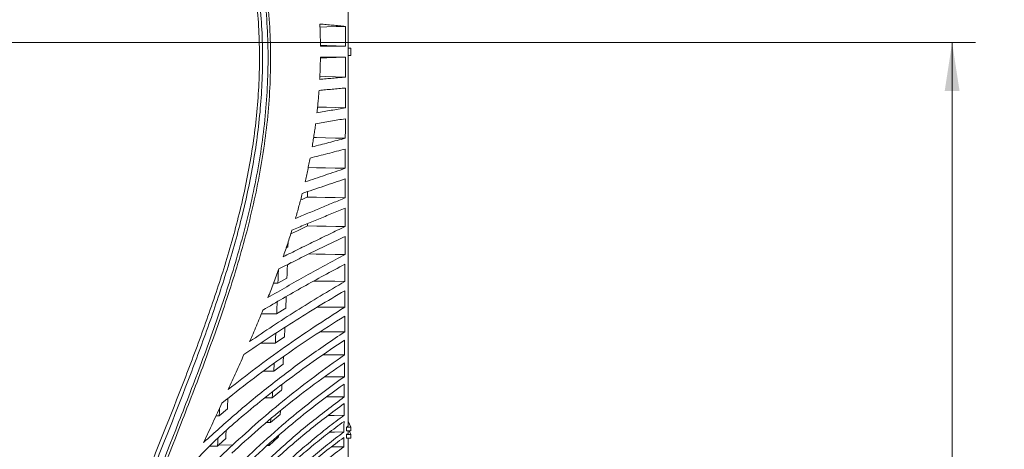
# Model space of a CAD drawing. Header units: millimetres. Extents: x 0 to 1118, y 0 to 864.
# Tile 341 of 372: x 920 to 988, y 445 to 474. Entities that reach past the tile are written whole.
import ezdxf

# ---------------------------------------------------------------- set-up
doc = ezdxf.new("R2010")
doc.units = ezdxf.units.MM
doc.styles.add('SLDTEXTSTYLE3', font='TXT', dxfattribs={"width": 0.605})
doc.dimstyles.new('SLDDIMSTYLE0', dxfattribs={"dimtxt": 3.175, "dimasz": 3.302, "dimexe": 0, "dimexo": 0.0625, "dimgap": 0.79375, "dimtad": 0, "dimtih": 1, "dimtoh": 1, "dimdec": 0, "dimlfac": 4, "dimrnd": 1e-09, "dimzin": 12, "dimdsep": 46, "dimtxsty": 'SLDTEXTSTYLE3', "dimsah": 1, "dimcen": 0.09, "dimadec": 0, "dimazin": 3, "dimtfac": 1, "dimtofl": 0, "dimtmove": 0, "dimatfit": 3, "dimfxl": 1, "dimfrac": 2, "dimtolj": 1, "dimtzin": 12, "dimarcsym": 0})

# ---------------------------------------------------------------- blocks, each defined once
blk = doc.blocks.new('_D_7')
at = {"color": 7, "linetype": 'Continuous', "lineweight": 0}
for p, q in [((826.142, 472.81), (985.875, 472.81)), ((984.275, 472.81), (984.275, 435.497)), ((984.275, 393.31), (984.275, 430.624)), ((911.37, 393.31), (985.875, 393.31))]:
    blk.add_line(p, q, dxfattribs=at)
for points in [[(984.275, 472.81), (983.767, 469.508), (984.783, 469.508)], [(984.275, 393.31), (984.783, 396.612), (983.767, 396.612)]]:
    blk.add_solid(points, dxfattribs=at)
at = {"color": 7, "linetype": 'Continuous', "lineweight": 0, "insert": (980.637, 434.717), "char_height": 3.175, "attachment_point": 1, "style": 'SLDTEXTSTYLE3'}
blk.add_mtext('318', dxfattribs=at)

msp = doc.modelspace()

# ---------------------------------------------------------------- linework, layer by layer
at = {"color": 7, "linetype": 'Continuous', "lineweight": 15}
for p, q in [((942.917, 472.435), (943.087, 472.435)), ((943.087, 472.435), (943.087, 471.935)), ((943.087, 471.935), (942.917, 471.935)), ((940.128, 460.426), (940.127, 460.269)), ((938.792, 458.833), (938.673, 458.774)), ((938.802, 459.16), (938.792, 458.833)), ((939.02, 457.758), (938.752, 457.612)), ((938.719, 456.703), (938.102, 456.351)), ((937.805, 456.355), (938.102, 456.351)), ((938.639, 454.649), (938.015, 454.251)), ((938.551, 452.68), (937.921, 452.239)), ((938.456, 450.807), (937.819, 450.324)), ((938.358, 449.037), (937.713, 448.516)), ((934.641, 447.752), (934.082, 447.27)), ((933.859, 447.27), (934.082, 447.27)), ((938.256, 447.381), (937.604, 446.823)), ((937.621, 447.078), (937.604, 446.823)), ((938.271, 447.622), (938.256, 447.381)), ((937.314, 446.822), (937.604, 446.823)), ((942.799, 446.501), (943.087, 446.501)), ((943.087, 446.501), (942.917, 446.904)), ((943.087, 446.244), (943.087, 446.501)), ((934.525, 445.736), (934.047, 445.288)), ((938.152, 445.845), (937.493, 445.253)), ((938.159, 445.948), (938.152, 445.845)), ((942.796, 445.751), (942.797, 445.994)), ((942.796, 445.751), (943.087, 445.751)), ((942.797, 445.994), (943.087, 445.994)), ((942.798, 446.244), (943.087, 446.244)), ((942.917, 446.081), (942.917, 446.244)), ((943.087, 445.994), (942.981, 446.244)), ((943.087, 445.751), (943.087, 445.994)), ((933.969, 445.215), (933.432, 445.215)), ((934.047, 445.288), (934.98, 445.266)), ((937.386, 445.253), (937.493, 445.253)), ((937.501, 445.356), (937.493, 445.253))]:
    msp.add_line(p, q, dxfattribs=at)
at = {"color": 7, "linetype": 'Continuous', "lineweight": 15, "flags": 128}
for points in [[(940.982, 473.866), (941.442, 473.881), (942.084, 473.901), (942.726, 473.921)], [(941.013, 472.619), (941.441, 472.604), (942.084, 472.582), (942.726, 472.56)], [(941.011, 471.752), (941.441, 471.767), (942.083, 471.789), (942.725, 471.81)], [(940.973, 470.505), (941.359, 470.493), (942.041, 470.471), (942.724, 470.45)], [(940.818, 468.402), (941.436, 468.384), (942.079, 468.366), (942.721, 468.347)], [(940.551, 466.32), (940.75, 466.315), (941.353, 466.299), (942.036, 466.281), (942.718, 466.263)], [(940.178, 464.267), (940.745, 464.254), (941.349, 464.24), (942.031, 464.224), (942.714, 464.209)], [(940.135, 462.244), (940.739, 462.232), (941.344, 462.22), (942.026, 462.206), (942.709, 462.193)], [(940.127, 460.269), (940.771, 460.258), (941.415, 460.247), (942.059, 460.236), (942.704, 460.225)], [(940.22, 458.35), (940.725, 458.343), (941.332, 458.335), (942.014, 458.325), (942.697, 458.316)], [(940.552, 456.497), (940.716, 456.495), (941.324, 456.489), (942.007, 456.482), (942.69, 456.475)], [(940.799, 454.723), (941.316, 454.719), (941.999, 454.715), (942.682, 454.71)], [(936.972, 454.262), (937.217, 454.26), (937.616, 454.256), (938.015, 454.251)], [(941.01, 453.036), (941.308, 453.035), (941.99, 453.032), (942.673, 453.03)], [(936.917, 452.246), (937.122, 452.245), (937.522, 452.242), (937.921, 452.239)], [(941.172, 451.444), (941.298, 451.444), (941.981, 451.444), (942.664, 451.443)], [(937.101, 450.327), (937.429, 450.326), (937.819, 450.324)], [(941.321, 449.954), (941.971, 449.956), (942.653, 449.958)], [(937.212, 448.516), (937.324, 448.516), (937.713, 448.516)], [(941.454, 448.573), (941.96, 448.576), (942.643, 448.581)], [(941.541, 447.308), (941.95, 447.312), (942.632, 447.319)], [(941.649, 446.165), (941.97, 446.169), (942.621, 446.178)], [(941.757, 445.149), (941.928, 445.152), (942.61, 445.163)]]:
    msp.add_lwpolyline(points, dxfattribs=at)
at = {"color": 7, "linetype": 'Continuous', "lineweight": 15}
for points, knots in [([(919.46, 404.589), (919.489, 405.846), (919.547, 408.362), (919.947, 412.122), (920.534, 415.86), (921.302, 419.566), (922.248, 423.387), (923.34, 427.212), (924.568, 431.04), (926.286, 435.958), (928.627, 442.034), (930.822, 447.466), (932.457, 451.72), (933.576, 454.777), (934.78, 458.496), (935.775, 462.278), (936.37, 465.485), (936.675, 468.074), (936.813, 470.026), (936.854, 471.982), (936.794, 473.938), (936.63, 475.889), (936.36, 477.828), (935.982, 479.749), (935.496, 481.645), (934.905, 483.511), (934.216, 485.342), (933.435, 487.135), (932.576, 488.89), (931.342, 491.185), (929.668, 493.979), (927.563, 497.269), (925.697, 500.202), (924.134, 502.816), (922.877, 505.109), (921.739, 507.476), (920.764, 509.93), (920.016, 512.473), (919.55, 514.935), (919.488, 516.548), (919.46, 517.28)], [0, 0, 0, 0, 0.03161, 0.06328, 0.095007, 0.126745, 0.158412, 0.194005, 0.226759, 0.259514, 0.325003, 0.390489, 0.40686, 0.439606, 0.472359, 0.50512, 0.53789, 0.554285, 0.570679, 0.587078, 0.603476, 0.619878, 0.63628, 0.652683, 0.669087, 0.685486, 0.701886, 0.718261, 0.734645, 0.75103, 0.783779, 0.816524, 0.849269, 0.871187, 0.893109, 0.915009, 0.937209, 0.959443, 0.981595, 1, 1, 1, 1]), ([(919.814, 517.282), (919.836, 516.563), (919.88, 515.199), (920.206, 513.21), (920.67, 511.311), (921.285, 509.435), (922.02, 507.604), (922.847, 505.825), (924.044, 503.515), (925.688, 500.704), (927.775, 497.4), (929.871, 494.1), (931.876, 490.735), (933.374, 487.826), (934.415, 485.423), (935.107, 483.582), (935.699, 481.705), (936.188, 479.796), (936.568, 477.865), (936.84, 475.914), (937.005, 473.953), (937.067, 471.984), (937.027, 470.018), (936.89, 468.055), (936.587, 465.452), (935.995, 462.23), (935.004, 458.431), (933.806, 454.7), (932.692, 451.633), (931.067, 447.372), (928.886, 441.936), (926.56, 435.859), (924.854, 430.946), (923.671, 427.231), (922.601, 423.482), (921.673, 419.732), (920.902, 415.98), (920.308, 412.222), (919.913, 408.421), (919.813, 405.868), (919.814, 404.589), (919.814, 404.589)], [0, 0, 0, 0, 0.0180989, 0.0343009, 0.0506248, 0.0672522, 0.083954, 0.1002614, 0.1166016, 0.1494229, 0.1821864, 0.2149512, 0.2478136, 0.2807436, 0.2972179, 0.3137028, 0.3302335, 0.346723, 0.3632639, 0.3797508, 0.3962872, 0.4127684, 0.4292934, 0.4457669, 0.4622768, 0.4952235, 0.5281339, 0.5610049, 0.5938375, 0.6102404, 0.6757874, 0.7412568, 0.7739608, 0.8066852, 0.8393627, 0.8720793, 0.9038808, 0.9357462, 0.9678092, 0.9999999, 1, 1, 1, 1]), ([(920.271, 404.589), (920.271, 404.589), (920.271, 405.342), (920.307, 406.851), (920.501, 409.809), (920.938, 413.458), (921.709, 417.765), (922.692, 422.033), (923.85, 426.254), (925.157, 430.432), (926.587, 434.57), (928.619, 440.047), (930.512, 444.797), (932.363, 449.567), (933.654, 453.012), (934.831, 456.513), (935.657, 459.37), (936.202, 461.527), (936.66, 463.694), (937.021, 465.87), (937.277, 468.061), (937.419, 470.266), (937.441, 472.474), (937.336, 474.68), (937.101, 476.878), (936.732, 479.057), (936.228, 481.212), (935.594, 483.329), (934.836, 485.404), (933.964, 487.433), (932.996, 489.414), (931.949, 491.353), (930.474, 493.887), (928.532, 496.987), (926.478, 500.24), (924.793, 503.089), (923.551, 505.392), (922.499, 507.617), (921.64, 509.77), (920.943, 512.005), (920.521, 514.028), (920.307, 515.795), (920.283, 516.786), (920.271, 517.282)], [0, 0, 0, 0, 0, 0.018977, 0.037989, 0.074644, 0.111434, 0.148132, 0.184897, 0.221618, 0.258365, 0.295132, 0.36871, 0.387123, 0.423977, 0.461348, 0.480099, 0.498871, 0.517355, 0.53585, 0.554387, 0.572894, 0.591455, 0.609967, 0.628485, 0.647072, 0.665592, 0.684182, 0.702696, 0.721195, 0.739739, 0.758206, 0.776692, 0.813548, 0.850319, 0.873584, 0.896882, 0.916178, 0.935543, 0.955221, 0.975067, 0.987499, 1, 1, 1, 1]), ([(920.418, 517.278), (920.432, 516.789), (920.462, 515.807), (920.68, 514.079), (921.097, 512.105), (921.781, 509.904), (922.643, 507.739), (923.706, 505.492), (924.954, 503.179), (926.635, 500.335), (928.688, 497.082), (930.629, 493.979), (932.104, 491.44), (933.152, 489.496), (934.123, 487.506), (934.997, 485.47), (935.757, 483.386), (936.394, 481.259), (936.899, 479.096), (937.27, 476.904), (937.507, 474.696), (937.613, 472.48), (937.592, 470.262), (937.45, 468.05), (937.194, 465.847), (936.834, 463.663), (936.375, 461.488), (935.83, 459.325), (935.004, 456.461), (933.827, 452.952), (932.536, 449.502), (930.685, 444.731), (928.792, 439.983), (926.759, 434.511), (925.329, 430.378), (924.021, 426.207), (922.86, 421.995), (921.877, 417.74), (921.099, 413.44), (920.66, 409.803), (920.454, 406.847), (920.43, 405.343), (920.417, 404.59)], [0, 0, 0, 0, 0.012335, 0.02474, 0.043824, 0.063079, 0.082727, 0.102461, 0.125658, 0.148897, 0.185641, 0.22253, 0.241044, 0.259575, 0.278146, 0.296758, 0.315355, 0.333963, 0.352639, 0.371243, 0.389917, 0.408512, 0.427096, 0.445736, 0.4643, 0.482907, 0.501451, 0.520252, 0.539075, 0.576513, 0.613404, 0.631826, 0.705387, 0.7421, 0.778829, 0.8155, 0.85214, 0.888839, 0.925421, 0.96212, 0.981044, 1, 1, 1, 1]), ([(942.917, 446.588), (942.917, 447.015), (942.917, 447.869), (942.917, 449.344), (942.917, 451.08), (942.917, 453.123), (942.917, 455.491), (942.917, 458.021), (942.917, 460.686), (942.917, 463.463), (942.917, 466.323), (942.917, 469.24), (942.917, 472.185), (942.917, 475.131), (942.917, 478.048), (942.917, 480.908), (942.917, 483.684), (942.917, 486.35), (942.917, 488.879), (942.917, 491.248), (942.917, 493.25), (942.917, 494.915), (942.917, 496.3), (942.917, 497.112), (942.917, 497.519)], [0, 0, 0, 0, 0.038931, 0.077862, 0.116793, 0.165207, 0.213622, 0.262037, 0.310452, 0.358866, 0.407281, 0.455696, 0.504111, 0.552525, 0.60094, 0.649355, 0.69777, 0.746184, 0.794599, 0.843014, 0.891429, 0.927619, 0.96381, 1, 1, 1, 1]), ([(942.726, 473.921), (942.582, 473.934), (942.293, 473.961), (941.856, 474), (941.416, 474.039), (941.121, 474.065), (940.973, 474.078)], [0, 0, 0, 0, 0.2500276, 0.5000552, 0.7500246, 1, 1, 1, 1]), ([(940.973, 474.078), (940.979, 473.951), (940.99, 473.699), (941.001, 473.319), (941.01, 472.94), (941.013, 472.687), (941.014, 472.56)], [0, 0, 0, 0, 0.250062, 0.500124, 0.75005, 1, 1, 1, 1]), ([(942.726, 472.56), (942.726, 472.674), (942.726, 472.902), (942.726, 473.243), (942.726, 473.583), (942.726, 473.808), (942.726, 473.921)], [0, 0, 0, 0, 0.250933, 0.501865, 0.750917, 1, 1, 1, 1]), ([(941.014, 472.56), (941.158, 472.56), (941.446, 472.56), (941.875, 472.56), (942.302, 472.56), (942.585, 472.56), (942.726, 472.56)], [0, 0, 0, 0, 0.250022, 0.500044, 0.750019, 1, 1, 1, 1]), ([(941.012, 471.81), (941.01, 471.684), (941.006, 471.431), (940.995, 471.051), (940.981, 470.672), (940.969, 470.419), (940.963, 470.293)], [0, 0, 0, 0, 0.250061, 0.500123, 0.750049, 1, 1, 1, 1]), ([(942.725, 471.81), (942.584, 471.81), (942.301, 471.81), (941.873, 471.81), (941.444, 471.81), (941.156, 471.81), (941.012, 471.81)], [0, 0, 0, 0, 0.25002, 0.500039, 0.750018, 1, 1, 1, 1]), ([(942.724, 470.45), (942.724, 470.563), (942.724, 470.791), (942.725, 471.131), (942.725, 471.471), (942.725, 471.697), (942.725, 471.81)], [0, 0, 0, 0, 0.250933, 0.501865, 0.750917, 1, 1, 1, 1]), ([(940.963, 470.293), (941.111, 470.306), (941.406, 470.332), (941.847, 470.371), (942.287, 470.41), (942.578, 470.436), (942.724, 470.45)], [0, 0, 0, 0, 0.250016, 0.500032, 0.750014, 1, 1, 1, 1]), ([(940.916, 469.541), (940.907, 469.413), (940.888, 469.157), (940.854, 468.772), (940.817, 468.389), (940.79, 468.133), (940.776, 468.005)], [0, 0, 0, 0, 0.2500617, 0.5001234, 0.7500495, 1, 1, 1, 1]), ([(942.723, 469.701), (942.574, 469.688), (942.275, 469.661), (941.823, 469.621), (941.371, 469.581), (941.068, 469.555), (940.916, 469.541)], [0, 0, 0, 0, 0.250014, 0.500028, 0.750013, 1, 1, 1, 1]), ([(942.721, 468.347), (942.722, 468.46), (942.722, 468.686), (942.722, 469.025), (942.723, 469.363), (942.723, 469.589), (942.723, 469.701)], [0, 0, 0, 0, 0.2509328, 0.5018656, 0.7509171, 1, 1, 1, 1]), ([(940.776, 468.005), (940.939, 468.034), (941.265, 468.091), (941.752, 468.176), (942.238, 468.261), (942.56, 468.319), (942.721, 468.347)], [0, 0, 0, 0, 0.250011, 0.500022, 0.75001, 1, 1, 1, 1]), ([(942.72, 467.604), (942.551, 467.575), (942.214, 467.515), (941.705, 467.426), (941.195, 467.337), (940.854, 467.278), (940.684, 467.248)], [0, 0, 0, 0, 0.250009, 0.500018, 0.750009, 1, 1, 1, 1]), ([(942.718, 466.263), (942.718, 466.375), (942.719, 466.599), (942.719, 466.934), (942.72, 467.269), (942.72, 467.493), (942.72, 467.604)], [0, 0, 0, 0, 0.250933, 0.501866, 0.750917, 1, 1, 1, 1]), ([(940.684, 467.248), (940.666, 467.116), (940.631, 466.853), (940.573, 466.46), (940.512, 466.066), (940.468, 465.805), (940.446, 465.674)], [0, 0, 0, 0, 0.250063, 0.500126, 0.7500508, 1, 1, 1, 1]), ([(940.446, 465.674), (940.635, 465.723), (941.015, 465.821), (941.584, 465.968), (942.152, 466.116), (942.529, 466.214), (942.718, 466.263)], [0, 0, 0, 0, 0.250007, 0.500013, 0.750006, 1, 1, 1, 1]), ([(942.717, 465.53), (942.516, 465.478), (942.115, 465.374), (941.513, 465.218), (940.91, 465.063), (940.507, 464.959), (940.306, 464.907)], [0, 0, 0, 0, 0.250005, 0.500009, 0.750005, 1, 1, 1, 1]), ([(942.714, 464.209), (942.714, 464.319), (942.715, 464.538), (942.715, 464.869), (942.716, 465.199), (942.717, 465.42), (942.717, 465.53)], [0, 0, 0, 0, 0.250933, 0.501866, 0.750918, 1, 1, 1, 1]), ([(940.306, 464.907), (940.28, 464.771), (940.227, 464.497), (940.142, 464.089), (940.053, 463.681), (939.991, 463.41), (939.96, 463.274)], [0, 0, 0, 0, 0.250063, 0.5001258, 0.7500511, 1, 1, 1, 1]), ([(939.96, 463.274), (940.189, 463.352), (940.647, 463.508), (941.336, 463.742), (942.025, 463.975), (942.484, 464.131), (942.714, 464.209)], [0, 0, 0, 0, 0.250002, 0.500005, 0.750002, 1, 1, 1, 1]), ([(942.712, 463.488), (942.467, 463.405), (941.975, 463.24), (941.239, 462.991), (940.504, 462.743), (940.015, 462.577), (939.771, 462.494)], [0, 0, 0, 0, 0.249999, 0.499999, 0.749999, 1, 1, 1, 1]), ([(942.709, 462.193), (942.709, 462.3), (942.71, 462.515), (942.711, 462.839), (942.712, 463.163), (942.712, 463.379), (942.712, 463.488)], [0, 0, 0, 0, 0.250933, 0.501867, 0.750918, 1, 1, 1, 1]), ([(940.136, 462.618), (940.136, 462.601), (940.135, 462.476), (940.135, 462.352), (940.135, 462.244)], [0, 0, 0, 0, 0.1337474, 1, 1, 1, 1]), ([(939.771, 462.494), (939.734, 462.35), (939.661, 462.063), (939.546, 461.634), (939.428, 461.205), (939.345, 460.921), (939.304, 460.778)], [0, 0, 0, 0, 0.2500469, 0.5000936, 0.7500361, 1, 1, 1, 1]), ([(939.304, 460.778), (939.586, 460.897), (940.149, 461.133), (941, 461.487), (941.853, 461.84), (942.424, 462.075), (942.709, 462.193)], [0, 0, 0, 0, 0.250012, 0.500023, 0.750011, 1, 1, 1, 1]), ([(940.135, 462.244), (940.104, 462.232), (939.944, 462.166), (939.785, 462.1), (939.656, 462.047)], [0, 0, 0, 0, 0.1926134, 1, 1, 1, 1]), ([(942.707, 461.488), (942.401, 461.363), (941.789, 461.113), (940.875, 460.737), (939.966, 460.359), (939.364, 460.107), (939.064, 459.98)], [0, 0, 0, 0, 0.250015, 0.500031, 0.750012, 1, 1, 1, 1]), ([(942.704, 460.225), (942.704, 460.33), (942.704, 460.54), (942.705, 460.855), (942.706, 461.171), (942.707, 461.382), (942.707, 461.488)], [0, 0, 0, 0, 0.250934, 0.501867, 0.750918, 1, 1, 1, 1]), ([(938.462, 458.154), (938.81, 458.328), (939.506, 458.677), (940.564, 459.196), (941.629, 459.712), (942.345, 460.054), (942.704, 460.225)], [0, 0, 0, 0, 0.250033, 0.500065, 0.750028, 1, 1, 1, 1]), ([(939.064, 459.98), (939.016, 459.827), (938.92, 459.521), (938.771, 459.064), (938.619, 458.608), (938.514, 458.305), (938.462, 458.154)], [0, 0, 0, 0, 0.250052, 0.500105, 0.750044, 1, 1, 1, 1]), ([(940.127, 460.269), (939.881, 460.151), (939.498, 459.968), (939.117, 459.785), (938.981, 459.719)], [0, 0, 0, 0, 0.642519, 1, 1, 1, 1]), ([(942.701, 459.54), (942.317, 459.358), (941.549, 458.995), (940.41, 458.445), (939.281, 457.892), (938.54, 457.519), (938.169, 457.333)], [0, 0, 0, 0, 0.250043, 0.500087, 0.750033, 1, 1, 1, 1]), ([(942.697, 458.316), (942.697, 458.418), (942.698, 458.62), (942.699, 458.926), (942.7, 459.232), (942.701, 459.437), (942.701, 459.54)], [0, 0, 0, 0, 0.250934, 0.501867, 0.750918, 1, 1, 1, 1]), ([(937.419, 455.363), (937.847, 455.614), (938.704, 456.115), (940.016, 456.856), (941.346, 457.591), (942.247, 458.074), (942.697, 458.316)], [0, 0, 0, 0, 0.250082, 0.500164, 0.750065, 1, 1, 1, 1]), ([(942.694, 457.654), (942.212, 457.398), (941.248, 456.885), (939.832, 456.104), (938.437, 455.315), (937.53, 454.781), (937.076, 454.513)], [0, 0, 0, 0, 0.250104, 0.500209, 0.750075, 1, 1, 1, 1]), ([(938.169, 457.333), (938.109, 457.168), (937.988, 456.838), (937.802, 456.345), (937.612, 455.853), (937.483, 455.526), (937.419, 455.363)], [0, 0, 0, 0, 0.250041, 0.500082, 0.750035, 1, 1, 1, 1]), ([(938.135, 457.241), (938.133, 457.18), (938.127, 457), (938.116, 456.703), (938.107, 456.468), (938.102, 456.351)], [0, 0, 0, 0, 0.203095, 0.601521, 1, 1, 1, 1]), ([(938.752, 457.624), (938.749, 457.546), (938.743, 457.352), (938.732, 457.045), (938.724, 456.817), (938.719, 456.703)], [0, 0, 0, 0, 0.2540318, 0.6269917, 1, 1, 1, 1]), ([(942.69, 456.475), (942.69, 456.572), (942.691, 456.767), (942.692, 457.062), (942.693, 457.357), (942.694, 457.555), (942.694, 457.654)], [0, 0, 0, 0, 0.250934, 0.501868, 0.750918, 1, 1, 1, 1]), ([(942.687, 455.839), (942.084, 455.487), (940.879, 454.782), (939.129, 453.7), (937.422, 452.6), (936.325, 451.849), (935.777, 451.474)], [0, 0, 0, 0, 0.250219, 0.500441, 0.750155, 1, 1, 1, 1]), ([(936.165, 452.358), (936.687, 452.712), (937.73, 453.418), (939.346, 454.455), (940.995, 455.476), (942.125, 456.142), (942.69, 456.475)], [0, 0, 0, 0, 0.25018, 0.50036, 0.750134, 1, 1, 1, 1]), ([(942.682, 454.71), (942.682, 454.803), (942.683, 454.989), (942.684, 455.271), (942.686, 455.554), (942.687, 455.744), (942.687, 455.839)], [0, 0, 0, 0, 0.250934, 0.501868, 0.750918, 1, 1, 1, 1]), ([(938.671, 455.443), (938.67, 455.398), (938.663, 455.242), (938.653, 454.977), (938.643, 454.758), (938.639, 454.649)], [0, 0, 0, 0, 0.168381, 0.584164, 1, 1, 1, 1]), ([(934.696, 449.082), (935.322, 449.571), (936.573, 450.549), (938.54, 451.973), (940.568, 453.365), (941.977, 454.261), (942.682, 454.71)], [0, 0, 0, 0, 0.2503558, 0.500713, 0.7502461, 1, 1, 1, 1]), ([(937.076, 454.513), (937.002, 454.333), (936.854, 453.972), (936.627, 453.433), (936.398, 452.895), (936.243, 452.537), (936.165, 452.358)], [0, 0, 0, 0, 0.250027, 0.500055, 0.750024, 1, 1, 1, 1]), ([(938.051, 455.084), (938.049, 455.033), (938.042, 454.868), (938.03, 454.59), (938.02, 454.364), (938.015, 454.251)], [0, 0, 0, 0, 0.18024, 0.590093, 1, 1, 1, 1]), ([(942.679, 454.103), (941.929, 453.63), (940.429, 452.685), (938.29, 451.213), (936.226, 449.707), (934.922, 448.672), (934.269, 448.155)], [0, 0, 0, 0, 0.250464, 0.500929, 0.750336, 1, 1, 1, 1]), ([(942.673, 453.03), (942.673, 453.118), (942.674, 453.295), (942.676, 453.563), (942.677, 453.832), (942.678, 454.012), (942.679, 454.103)], [0, 0, 0, 0, 0.250934, 0.501868, 0.750918, 1, 1, 1, 1]), ([(938.582, 453.339), (938.581, 453.329), (938.576, 453.214), (938.566, 452.994), (938.556, 452.785), (938.551, 452.68)], [0, 0, 0, 0, 0.041259, 0.520599, 1, 1, 1, 1]), ([(933.015, 445.457), (933.753, 446.125), (935.228, 447.462), (937.59, 449.389), (940.054, 451.257), (941.8, 452.439), (942.673, 453.03)], [0, 0, 0, 0, 0.2507374, 0.5014794, 0.7505075, 1, 1, 1, 1]), ([(937.955, 452.933), (937.954, 452.919), (937.948, 452.795), (937.937, 452.563), (937.926, 452.347), (937.921, 452.239)], [0, 0, 0, 0, 0.0609897, 0.5304639, 1, 1, 1, 1]), ([(942.67, 452.455), (942.022, 452.025), (940.727, 451.163), (938.879, 449.819), (937.093, 448.442), (935.962, 447.496), (935.396, 447.023)], [0, 0, 0, 0, 0.250486, 0.500971, 0.750361, 1, 1, 1, 1]), ([(942.664, 451.443), (942.664, 451.527), (942.665, 451.693), (942.667, 451.945), (942.668, 452.199), (942.669, 452.37), (942.67, 452.455)], [0, 0, 0, 0, 0.250934, 0.501868, 0.750919, 1, 1, 1, 1]), ([(935.777, 451.474), (935.688, 451.274), (935.51, 450.874), (935.241, 450.276), (934.97, 449.678), (934.787, 449.281), (934.696, 449.082)], [0, 0, 0, 0, 0.250014, 0.500028, 0.750013, 1, 1, 1, 1]), ([(934.98, 445.266), (935.575, 445.809), (936.764, 446.897), (938.648, 448.467), (940.603, 449.992), (941.976, 450.959), (942.664, 451.443)], [0, 0, 0, 0, 0.250623, 0.501251, 0.750433, 1, 1, 1, 1]), ([(938.484, 451.332), (938.48, 451.256), (938.471, 451.08), (938.462, 450.906), (938.456, 450.807)], [0, 0, 0, 0, 0.429275, 1, 1, 1, 1]), ([(942.66, 450.904), (941.965, 450.419), (940.573, 449.451), (938.609, 447.923), (936.723, 446.352), (935.54, 445.268), (934.948, 444.726)], [0, 0, 0, 0, 0.2507285, 0.5014517, 0.7505556, 1, 1, 1, 1]), ([(937.849, 450.876), (937.845, 450.794), (937.835, 450.609), (937.825, 450.427), (937.819, 450.324)], [0, 0, 0, 0, 0.438774, 1, 1, 1, 1]), ([(942.653, 449.958), (942.654, 450.035), (942.655, 450.191), (942.657, 450.426), (942.658, 450.664), (942.66, 450.824), (942.66, 450.904)], [0, 0, 0, 0, 0.250934, 0.501869, 0.750919, 1, 1, 1, 1]), ([(934.48, 442.963), (935.104, 443.585), (936.354, 444.828), (938.351, 446.614), (940.434, 448.338), (941.913, 449.418), (942.653, 449.958)], [0, 0, 0, 0, 0.250915, 0.501839, 0.750638, 1, 1, 1, 1]), ([(942.65, 449.456), (941.899, 448.914), (940.398, 447.83), (938.304, 446.101), (936.308, 444.317), (935.068, 443.08), (934.448, 442.461)], [0, 0, 0, 0, 0.2510582, 0.5021026, 0.750826, 1, 1, 1, 1]), ([(938.38, 449.419), (938.378, 449.385), (938.37, 449.257), (938.363, 449.13), (938.358, 449.037)], [0, 0, 0, 0, 0.263211, 1, 1, 1, 1]), ([(942.643, 448.581), (942.643, 448.652), (942.645, 448.795), (942.646, 449.013), (942.648, 449.233), (942.649, 449.382), (942.65, 449.456)], [0, 0, 0, 0, 0.2509343, 0.5018687, 0.7509187, 1, 1, 1, 1]), ([(933.935, 440.695), (934.592, 441.403), (935.906, 442.82), (938.024, 444.842), (940.248, 446.783), (941.844, 447.981), (942.643, 448.581)], [0, 0, 0, 0, 0.251295, 0.502603, 0.750903, 1, 1, 1, 1]), ([(934.679, 448.475), (934.673, 448.355), (934.66, 448.112), (934.647, 447.873), (934.641, 447.752)], [0, 0, 0, 0, 0.4958989, 1, 1, 1, 1]), ([(937.738, 448.922), (937.735, 448.883), (937.727, 448.747), (937.719, 448.612), (937.713, 448.516)], [0, 0, 0, 0, 0.285073, 1, 1, 1, 1]), ([(934.269, 448.155), (934.165, 447.93), (933.957, 447.48), (933.643, 446.805), (933.329, 446.131), (933.12, 445.681), (933.015, 445.457)], [0, 0, 0, 0, 0.250004, 0.500008, 0.750004, 1, 1, 1, 1]), ([(942.639, 448.119), (942.23, 447.821), (941.411, 447.224), (939.836, 445.979), (937.966, 444.363), (935.855, 442.341), (934.555, 440.936), (933.905, 440.233)], [0, 0, 0, 0, 0.125655, 0.251443, 0.502825, 0.751124, 1, 1, 1, 1]), ([(934.11, 447.811), (934.107, 447.754), (934.098, 447.573), (934.089, 447.393), (934.082, 447.27)], [0, 0, 0, 0, 0.309476, 1, 1, 1, 1]), ([(942.632, 447.319), (942.633, 447.384), (942.634, 447.514), (942.636, 447.713), (942.637, 447.914), (942.639, 448.051), (942.639, 448.119)], [0, 0, 0, 0, 0.250936, 0.501871, 0.75092, 1, 1, 1, 1]), ([(938.439, 443.846), (938.759, 444.139), (939.418, 444.741), (940.449, 445.619), (941.522, 446.489), (942.262, 447.042), (942.632, 447.319)], [0, 0, 0, 0, 0.240998, 0.496003, 0.747882, 1, 1, 1, 1]), ([(935.396, 447.023), (935.139, 446.801), (934.626, 446.357), (933.875, 445.656), (933.137, 444.933), (932.658, 444.429), (932.419, 444.176)], [0, 0, 0, 0, 0.250846, 0.501692, 0.750759, 1, 1, 1, 1]), ([(942.628, 446.899), (942.25, 446.62), (941.495, 446.062), (940.41, 445.189), (939.378, 444.312), (938.724, 443.716), (938.407, 443.427)], [0, 0, 0, 0, 0.25513, 0.510256, 0.762003, 1, 1, 1, 1]), ([(942.621, 446.178), (942.622, 446.236), (942.623, 446.353), (942.625, 446.532), (942.627, 446.714), (942.628, 446.838), (942.628, 446.899)], [0, 0, 0, 0, 0.250934, 0.501869, 0.750919, 1, 1, 1, 1]), ([(942.798, 446.244), (942.798, 446.286), (942.798, 446.371), (942.799, 446.458), (942.799, 446.501)], [0, 0, 0, 0, 0.499983, 1, 1, 1, 1]), ([(942.799, 446.501), (942.809, 446.508), (942.828, 446.523), (942.858, 446.545), (942.888, 446.566), (942.907, 446.581), (942.917, 446.588)], [0, 0, 0, 0, 0.249999, 0.499999, 0.749999, 1, 1, 1, 1]), ([(934.001, 445.767), (933.997, 445.7), (933.987, 445.514), (933.976, 445.331), (933.969, 445.215)], [0, 0, 0, 0, 0.364138, 1, 1, 1, 1]), ([(934.558, 446.285), (934.554, 446.216), (934.543, 446.031), (934.532, 445.849), (934.525, 445.736)], [0, 0, 0, 0, 0.374618, 1, 1, 1, 1]), ([(942.617, 445.803), (942.229, 445.513), (941.453, 444.933), (940.344, 444.021), (939.293, 443.104), (938.63, 442.479), (938.307, 442.176)], [0, 0, 0, 0, 0.255622, 0.511236, 0.762451, 1, 1, 1, 1]), ([(938.338, 442.551), (938.664, 442.859), (939.335, 443.492), (940.388, 444.413), (941.484, 445.319), (942.242, 445.892), (942.621, 446.178)], [0, 0, 0, 0, 0.241527, 0.496988, 0.748344, 1, 1, 1, 1]), ([(942.61, 445.163), (942.611, 445.215), (942.612, 445.318), (942.614, 445.477), (942.615, 445.638), (942.617, 445.748), (942.617, 445.803)], [0, 0, 0, 0, 0.250934, 0.501868, 0.750919, 1, 1, 1, 1]), ([(942.797, 445.994), (942.817, 446.008), (942.857, 446.037), (942.897, 446.066), (942.917, 446.081)], [0, 0, 0, 0, 0.500064, 1, 1, 1, 1]), ([(942.917, 442.185), (942.917, 442.213), (942.917, 442.269), (942.917, 442.717), (942.917, 443.434), (942.917, 444.414), (942.917, 445.304), (942.917, 445.751)], [0, 0, 0, 0, 0.199588, 0.399176, 0.598764, 0.798352, 1, 1, 1, 1]), ([(934.98, 445.266), (934.613, 444.916), (933.88, 444.215), (932.825, 443.098), (931.801, 441.937), (931.15, 441.12), (930.825, 440.711)], [0, 0, 0, 0, 0.251875, 0.503751, 0.751683, 1, 1, 1, 1]), ([(933.969, 445.215), (933.976, 445.221), (933.989, 445.233), (934.008, 445.252), (934.028, 445.27), (934.041, 445.282), (934.047, 445.288)], [0, 0, 0, 0, 0.25, 0.5, 0.75, 1, 1, 1, 1]), ([(938.242, 441.399), (938.574, 441.721), (939.258, 442.384), (940.33, 443.343), (941.449, 444.282), (942.223, 444.869), (942.61, 445.163)], [0, 0, 0, 0, 0.242102, 0.498091, 0.748863, 1, 1, 1, 1])]:
    msp.add_open_spline(points, degree=3, knots=knots, dxfattribs=at)

# ---------------------------------------------------------------- dimensions: what is measured, and where the dimension line sits
at = {"color": 7, "linetype": 'Continuous', "lineweight": 0}
dim = msp.add_linear_dim(base=(984.275, 393.31), p1=(824.542, 472.81), p2=(909.77, 393.31), angle=90, dimstyle='SLDDIMSTYLE0', dxfattribs=at)
dim.commit()
dim.dimension.update_dxf_attribs({"geometry": '_D_7', "text_midpoint": (984.275, 433.06), "dimtype": 160})

doc.saveas('drawing.dxf')
